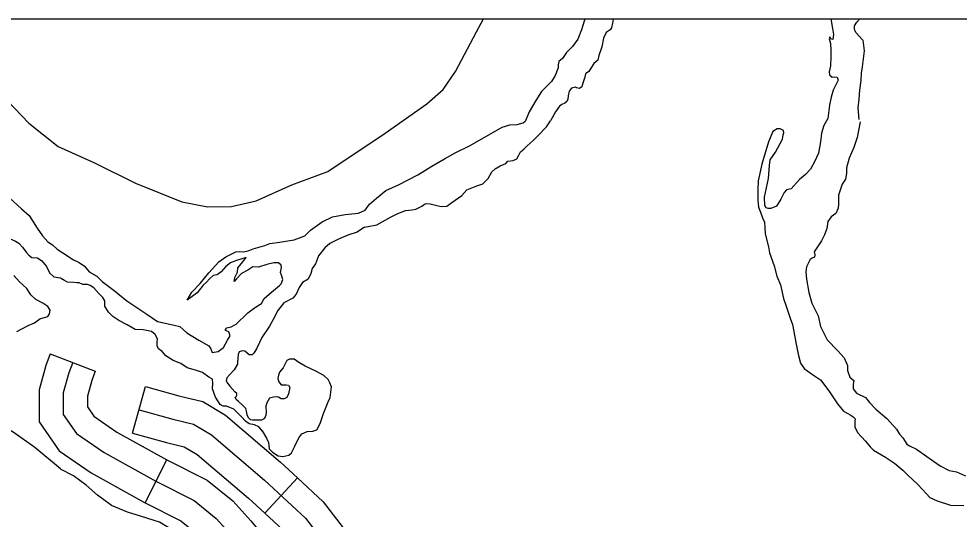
# Model space of a CAD drawing. Extents: x 813775 to 1157140, y 1757555 to 1979907.
# Drawn here: x 979814 to 985663, y 1877593 to 1880709 of the extents above; entities that cross this region are included whole.
import ezdxf

# ---------------------------------------------------------------- set-up
doc = ezdxf.new("R2010")
doc.units = 0
for name, color, linetype in [('Level 32', 7, 'Continuous'), ('Level 35', 7, 'Continuous'), ('Level 9', 7, 'Continuous'), ('R_Draft', 7, 'Continuous')]:
    doc.layers.add(name, color=color, linetype=linetype)

msp = doc.modelspace()

# ---------------------------------------------------------------- linework, layer by layer
at = {"layer": 'Level 32'}
for p, q in [((980009.2, 1878623.3), (980289.2, 1878515.7)), ((980521.3, 1878130.1), (980601.3, 1878419.2)), ((980600.1, 1877694.3), (980734.3, 1877962.6)), ((981343.4, 1877630.8), (981547.7, 1877850.4))]:
    msp.add_line(p, q, dxfattribs=at)
for points in [[(980009.2, 1878623.3), (979981.4, 1878551.1), (979940.1, 1878399.6), (979940.1, 1878198.9), (980064.9, 1878018.5), (980264.6, 1877881.1), (980595, 1877696.9), (980600, 1877694.3)], [(980149.2, 1878569.5), (980124.2, 1878504.4), (980090.1, 1878379.5), (980090.1, 1878245.7), (980172.6, 1878126.5), (980343.8, 1878008.7), (980665.1, 1877829.5), (980903.4, 1877710.2), (981041.8, 1877598.6), (981143.3, 1877484.9), (981282.5, 1877316.8), (981424.5, 1877211.4), (981683, 1877062.9), (981898.1, 1876980.2)], [(980289.2, 1878515.7), (980266.9, 1878457.7), (980240.1, 1878359.5), (980240.1, 1878292.5), (980280.3, 1878234.5), (980423, 1878136.2), (980735.2, 1877962.1), (980734.3, 1877962.6)], [(980601.3, 1878419.2), (980808.5, 1878361.8), (980957.8, 1878325.8), (981099.6, 1878240.6), (981441.6, 1877949.2), (981547.7, 1877850.4)], [(980561.3, 1878274.6), (980770.9, 1878216.6), (980900.2, 1878185.4), (981011.7, 1878118.4), (981341.8, 1877837.1), (981596, 1877600.5), (981894.9, 1877212.2), (981952, 1877120.2)], [(980521.3, 1878130.1), (980733.3, 1878071.4), (980842.7, 1878044.9), (980923.9, 1877996.2), (981242, 1877725.1), (981343.4, 1877630.8)], [(980734.3, 1877962.6), (980985, 1877837.1), (981145.6, 1877707.7), (981257.1, 1877582.7), (981386.4, 1877426.4), (981506.8, 1877337.2), (981556.9, 1877308.4)], [(981547.7, 1877850.4), (981707.3, 1877701.9), (982018.3, 1877297.7), (982073.1, 1877209.4), (982230.4, 1877027.8)], [(980600.1, 1877694.3), (980821.8, 1877583.3), (980938.1, 1877489.6), (981029.5, 1877387.1), (981178.5, 1877207.1), (981342.2, 1877085.7), (981407.5, 1877048.2)], [(981343.4, 1877630.8), (981484.7, 1877499.2), (981690.7, 1877231.5)]]:
    msp.add_lwpolyline(points, dxfattribs=at)
at = {"layer": 'Level 35'}
for points in [[(979217.8, 1880709.1), (979399.3, 1880513.7), (979654.9, 1880289.2), (979876.6, 1880059.5), (980059.2, 1879913.3), (980283.5, 1879811.5), (980539.1, 1879686.2), (980828.6, 1879568.7), (980987.7, 1879537.4), (981136.4, 1879540), (981290.2, 1879576.6), (981511.9, 1879675.8), (981736.2, 1879759.3), (982092.5, 1879996.8), (982350.7, 1880179.6), (982452.5, 1880268.3), (982530.7, 1880380.6), (982661.1, 1880628.6), (982703, 1880709.1)], [(979801.9, 1878763), (979872.3, 1878799.5), (979911.4, 1878815.2), (979945.3, 1878840), (979994.9, 1878855.6), (980005.3, 1878871.3), (980009.2, 1878894.8), (979993.6, 1878918.3), (979963.6, 1878937.9), (979920.5, 1878961.3), (979889.2, 1878991.4), (979863.2, 1879030.5), (979817.5, 1879072.3), (979783.6, 1879110.1)], [(980072.4, 1877906.2), (979912.5, 1878038.9), (979779.1, 1878136.1), (979648.3, 1878214), (979604.1, 1878238.7), (979480.4, 1878302.4)], [(981048, 1877275), (980927.1, 1877404), (980800, 1877506.7), (980687.8, 1877574.1), (980575.9, 1877610.7), (980489.6, 1877636.6), (980389.9, 1877678.8), (980303.5, 1877742.7), (980232.9, 1877805.5), (980154.9, 1877863.5), (980073.1, 1877905.6)]]:
    msp.add_lwpolyline(points, dxfattribs=at)
at = {"layer": 'Level 9'}
for points in [[(983333.4, 1880709.1), (983331, 1880694.6), (983314, 1880639.8), (983290.5, 1880582.4), (983257.9, 1880536.7), (983220.1, 1880498.9), (983195.3, 1880462.3), (983171.9, 1880442.7), (983168, 1880421.9), (983169.3, 1880408.8), (983169.3, 1880403.6), (983149.7, 1880356.6), (983126.2, 1880318.7), (983094.9, 1880287.4), (983064.9, 1880257.4), (983028.4, 1880201.3), (982988, 1880129.5), (982964.5, 1880074.7)], [(983512.6, 1880709.1), (983510.9, 1880707.7), (983505.7, 1880681.6), (983500.5, 1880652.9), (983491.4, 1880641.1), (983466.6, 1880624.2), (983450.9, 1880587.6), (983439.2, 1880534.1), (983422.2, 1880480.6), (983414.4, 1880450.6), (983391, 1880429.7), (983375.3, 1880407.5), (983358.3, 1880380.1), (983337.5, 1880365.7), (983333.6, 1880346.2), (983321.8, 1880308.3), (983315.3, 1880286.1), (983301, 1880275.7), (983281.4, 1880278.3), (983276.2, 1880283.5), (983251.4, 1880277), (983235.8, 1880258.7), (983230.5, 1880230), (983229.2, 1880209.1), (983221.4, 1880194.7), (983209.7, 1880183), (983190.1, 1880175.2), (983175.8, 1880164.7), (983152.3, 1880129.5), (983121, 1880074.7)], [(984864.3, 1880709.1), (984874.7, 1880648.3), (984879.9, 1880610.4), (984877.3, 1880580.4)], [(985062.5, 1880576.5), (985037.7, 1880602.6), (985020.7, 1880622.2), (985012.9, 1880636.5), (985011.6, 1880649.6), (985011.6, 1880665.3), (985026, 1880687.4), (985041.6, 1880707), (985044, 1880709.1)], [(984877.3, 1880580.4), (984864.6, 1880585), (984858.1, 1880596.8), (984854.1, 1880583.7), (984862, 1880555), (984864.6, 1880511.9), (984864.6, 1880474.1), (984862, 1880415.3), (984854.1, 1880378.8), (984855.5, 1880360.5), (984872.4, 1880344.8), (984885.4, 1880347.5), (984903.7, 1880344.8), (984910.2, 1880326.6), (984894.6, 1880297.9), (984878.9, 1880263.9), (984865.9, 1880220.9), (984855.5, 1880171.3), (984846.3, 1880087.7)], [(985062.5, 1880576.5), (985070.6, 1880509.3), (985058.9, 1880410.1), (985052.4, 1880371), (985051.1, 1880324), (985043.2, 1880265.2), (985038, 1880207.8), (985032.8, 1880154.3), (985039.3, 1880081.2)], [(981700.4, 1879444.7), (981764.8, 1879476.1), (981843, 1879490.5), (981926.5, 1879498.3), (981968.2, 1879516.6), (981994.3, 1879555.7), (982037.4, 1879592.3), (982096, 1879639.2), (982175.6, 1879675.8), (982295.6, 1879738.4), (982382.9, 1879792), (982461.2, 1879836.3), (982531.6, 1879876.8), (982616.4, 1879917.3), (982723.3, 1879978.6), (982819.8, 1880034.7), (982868.1, 1880047.8), (982912.4, 1880050.4), (982950.2, 1880062.1), (982964.5, 1880074.7)], [(983042.8, 1879979.9), (983096, 1880036), (983121, 1880074.7)], [(984846.3, 1880087.7), (984821.5, 1880045.7), (984805.9, 1879997.4), (984800.7, 1879943.9), (984787.6, 1879873.4), (984762.9, 1879818.6), (984736.8, 1879772.9), (984706.8, 1879740.3), (984670.3, 1879709), (984616.8, 1879650.2), (984587.9, 1879643.7), (984574.8, 1879628), (984552.6, 1879585), (984525.3, 1879543.2), (984491.3, 1879528.8), (984474.4, 1879527.5), (984462.7, 1879532.8), (984453.5, 1879545.8), (984450.9, 1879598), (984477, 1879715.5), (984482.2, 1879796.4), (984486.1, 1879831.6), (984520, 1879878.6), (984563.1, 1879959.6), (984567, 1879985.7), (984572.2, 1880000), (984569.6, 1880014.4), (984548.7, 1880023.5), (984530.5, 1880023.5), (984504.4, 1880007.9), (984477, 1879942.6), (984434, 1879804.2), (984413.1, 1879699.8), (984409.2, 1879642.4), (984410.5, 1879579.7), (984414.4, 1879536.7), (984427.4, 1879505.3), (984439.2, 1879468.8), (984450.9, 1879442.7), (984453.5, 1879410.1), (984454.8, 1879370.9), (984477, 1879290), (984482.2, 1879252.1)], [(985045.8, 1880067.9), (985027.6, 1879970), (985006.7, 1879908.7), (984978, 1879842.1), (984961.1, 1879782.1), (984961.1, 1879746.8), (984954.6, 1879710.3), (984935, 1879680.2), (984911.5, 1879611.1), (984912.8, 1879577.1), (984911.5, 1879556.3), (984908.9, 1879530.1), (984894.6, 1879496.2), (984865.9, 1879475.3), (984845, 1879447.9), (984838.5, 1879403.5), (984825.2, 1879364.1), (984805.6, 1879326.3), (984760, 1879258.4)], [(982855, 1879822), (982888.9, 1879827.2), (982911.1, 1879837.6), (982921.5, 1879855.9), (982933.3, 1879880.7), (982955.4, 1879896.4), (982976.3, 1879917.3), (983012.8, 1879951.2), (983042.8, 1879979.9)], [(981963.8, 1879410.8), (982041.3, 1879426.5), (982126, 1879474.8), (982171.7, 1879497), (982218.6, 1879515.3), (982260.4, 1879519.2), (982283.8, 1879523.1), (982320.3, 1879542.7), (982336, 1879555.7), (982346.4, 1879559.6), (982371.2, 1879557), (982405.1, 1879549.2), (982441.6, 1879540.1), (982476.8, 1879541.4), (982506.8, 1879566.2), (982569.4, 1879607.9), (982600.7, 1879643.2), (982662, 1879669.3), (982699.8, 1879682.3), (982732.4, 1879715), (982755.9, 1879756.7), (982775.5, 1879775), (982808.1, 1879793.3), (982842, 1879808.9), (982855, 1879822)], [(979757.9, 1879592.7), (979829.6, 1879524.9), (979877.9, 1879484.4), (979927.5, 1879406.1), (979960.1, 1879357.8), (979994, 1879321.3), (980024, 1879301.7), (980052.6, 1879275.6), (980123.1, 1879229.9), (980150.5, 1879210.3), (980189.6, 1879192), (980222.2, 1879168.6), (980252.2, 1879134.6), (980299.1, 1879107.2), (980333, 1879072.5), (980407.4, 1879016.4), (980485.6, 1878952.4), (980610.8, 1878870.2), (980677.3, 1878824.5), (980734.7, 1878812.7), (980779, 1878801), (980814.2, 1878793.2), (980858.6, 1878754), (980932.9, 1878708.3), (980995.5, 1878671.8), (981007.1, 1878653.8), (981016.2, 1878630.3), (981054.1, 1878636.8), (981086.7, 1878661.6), (981111.4, 1878707.3), (981128.4, 1878736), (981119.3, 1878759.5), (981099.7, 1878767.3), (981099.7, 1878773.9), (981107.5, 1878785.6), (981134.9, 1878790.8), (981164.9, 1878807.8), (981239.2, 1878878.3), (981286.2, 1878913.5)], [(979578.9, 1879476), (979618.6, 1879476.7), (979636.9, 1879467.5), (979653.8, 1879446.7), (979672.1, 1879421.9), (979694.3, 1879406.2), (979724.3, 1879374.9), (979759.5, 1879339.6), (979793.4, 1879324), (979812.9, 1879312.2), (979837.7, 1879287.4), (979858.6, 1879256.1), (979875.5, 1879236.5), (979895.1, 1879223.5), (979930.3, 1879220.9), (979957.7, 1879202.6), (979985.1, 1879167.3), (980004.7, 1879126.9), (980032, 1879102.1), (980073.8, 1879095.6), (980085.5, 1879087.7)], [(981963.8, 1879410.8), (981918.2, 1879380.8), (981860.8, 1879361.2), (981802.1, 1879336.4), (981748.6, 1879310.3), (981717.3, 1879282.9), (981678.2, 1879233.3), (981658.6, 1879182.4), (981638.8, 1879155), (981631, 1879123.7), (981612.7, 1879087.1), (981578.8, 1879067.5), (981558, 1879036.2), (981538.4, 1878994.4), (981518.8, 1878969.6), (981461.5, 1878939.6), (981424.9, 1878892.6), (981396.3, 1878837.8), (981372.8, 1878794.7), (981324.5, 1878725.6), (981311.5, 1878694.2), (981291.9, 1878655.1), (981276.3, 1878627.7), (981265.8, 1878615.9), (981246.3, 1878615.9), (981218.9, 1878639.4), (981201.9, 1878640.7), (981185, 1878635.5), (981177.2, 1878618.5), (981174.6, 1878571.5), (981173.3, 1878559), (981152.4, 1878522.5), (981126.3, 1878493.8), (981106.7, 1878472.9), (981104.1, 1878455.9), (981112, 1878440.2), (981126.3, 1878422), (981157.6, 1878386.7)], [(981271.3, 1879276.4), (981344.4, 1879298.5), (981375.7, 1879309), (981434.3, 1879318.1), (981525.6, 1879333.8), (981593.4, 1879358.6), (981627.3, 1879392.5), (981700.4, 1879444.7)], [(981152.8, 1879072.7), (981156.6, 1879097.5), (981173.5, 1879131.5), (981176.1, 1879158.9), (981199.6, 1879185), (981227, 1879222.8), (981167, 1879204.6), (981130.5, 1879188.9), (981100.5, 1879166.7), (981073.1, 1879134.1), (981048.3, 1879115.8), (981023.5, 1879110.6), (981000.1, 1879089.7), (980981.8, 1879068.8), (980959.6, 1879050.6), (980923.1, 1879003.6), (980861.8, 1878956.6), (980890.5, 1879006.2), (980942.7, 1879061), (980996.2, 1879127.6), (981057.5, 1879196.7), (981101.8, 1879226.8), (981163.1, 1879258.1), (981185.3, 1879260.7), (981208.7, 1879258.1), (981240, 1879264.6), (981271.3, 1879276.4)], [(984482.2, 1879252.1), (984512.2, 1879171), (984527.9, 1879107), (984551.3, 1879053.5), (984569.6, 1878967.3), (984586.5, 1878919.1), (984611.3, 1878846), (984625.7, 1878805.5), (984633.5, 1878761.1), (984646.5, 1878693.3), (984660.9, 1878620.2), (984675.2, 1878564), (984698.7, 1878532.7), (984744.3, 1878497.5), (984799.1, 1878460.9)], [(984760, 1879258.4), (984765.2, 1879238.8), (984762.6, 1879225.8), (984748.3, 1879217.9), (984736.5, 1879210.1), (984713, 1879165.7), (984707.8, 1879133.1), (984713, 1879087.4), (984727.4, 1879005.2), (984747, 1878938.6), (984786.1, 1878859), (984800.4, 1878792.5)], [(981445.1, 1879058.2), (981455.3, 1879085.8), (981447.5, 1879111.9), (981442.3, 1879130.2), (981447.5, 1879160.2), (981444.9, 1879175.9), (981427.9, 1879188.9), (981400.6, 1879190.2), (981356.2, 1879178.5), (981304.1, 1879162.8), (981270.2, 1879164.1), (981238.9, 1879143.2), (981198.4, 1879123.7), (981168.4, 1879091), (981152.8, 1879072.7)], [(980094, 1879082.4), (980085.5, 1879087.7)], [(981329.5, 1878140.8), (981307.3, 1878168.2), (981278.6, 1878181.2), (981247.3, 1878186.5), (981223.9, 1878203.4), (981199.1, 1878230.8), (981173, 1878255.6), (981152.1, 1878279.1), (981106.5, 1878297.4), (981084.3, 1878297.4), (981066.1, 1878307.9), (981036.1, 1878353.5), (981019.1, 1878405.7), (981020.4, 1878439.7), (981019.1, 1878464.5), (980995.6, 1878477.5), (980956.5, 1878507.6), (980912.2, 1878520.6), (980861.3, 1878536.3), (980822.2, 1878563.7), (980774, 1878581.9), (980728.6, 1878610.1), (980705.1, 1878637.6), (980681.6, 1878654.5), (980675.1, 1878672.8), (980675.1, 1878696.3), (980676.4, 1878717.2), (980660.8, 1878743.3), (980639.9, 1878762.9), (980586.4, 1878773.3), (980536.9, 1878774.6), (980488.6, 1878803.3), (980435.1, 1878830.7), (980398.6, 1878855.5), (980371.2, 1878881.6), (980347.8, 1878919.5), (980347.8, 1878953.4), (980336, 1878974.3), (980311.3, 1878997.8), (980281.3, 1879033), (980257.8, 1879048.7), (980240.8, 1879053.9), (980212.1, 1879055.2), (980188.7, 1879065.7), (980174.1, 1879065.7), (980156.5, 1879066.6), (980115.8, 1879070.1), (980093.7, 1879082.5)], [(981286.2, 1878913.5), (981322.3, 1878937), (981340.6, 1878967), (981384.9, 1879007.5), (981434.5, 1879047.9), (981445.1, 1879058.2)], [(984800.4, 1878792.5), (984841.9, 1878709.3), (984908.4, 1878641.4), (984946.2, 1878598.4), (984968.4, 1878550.1), (984968.4, 1878518.8), (984981.4, 1878478.3), (985007.5, 1878457.4), (985002.3, 1878433.9), (985003.6, 1878405.2), (985024.5, 1878379.1), (985080.5, 1878350.4), (985105.3, 1878319.1), (985144.4, 1878278.6), (985212.3, 1878221.2), (985272.2, 1878154.6), (985290.5, 1878123.3), (985311.4, 1878100.6), (985337.4, 1878060.1), (985354.4, 1878051), (985397.4, 1878028.8), (985461.3, 1877984.4), (985543.5, 1877925.7), (985599.6, 1877897), (985645.2, 1877887.8), (985701.3, 1877864.3)], [(981327.7, 1878142.6), (981353.8, 1878098.2), (981366.9, 1878070.8), (981368.2, 1878051.2), (981370.8, 1878031.6), (981391.6, 1878010.7), (981426.8, 1877988.5), (981455.5, 1877984.6), (981493.4, 1877992.5), (981510.3, 1878006.8), (981531.2, 1878047.3), (981556, 1878099.5), (981574.2, 1878125.6), (981608.1, 1878138.6), (981643.3, 1878141.3), (981668.1, 1878150.4), (981687.7, 1878189.5), (981709.8, 1878252.2), (981738.5, 1878324), (981750.3, 1878350.1), (981754.2, 1878385.3), (981758.1, 1878416.7), (981749, 1878441.5), (981738.5, 1878462.3), (981711.1, 1878488.4), (981661.6, 1878514.5), (981595.1, 1878545.9), (981556, 1878569.4), (981527.3, 1878588.9), (981497.3, 1878588.9), (981481.6, 1878581.1), (981458.1, 1878536.7), (981436, 1878509.3), (981428.1, 1878491), (981424.2, 1878470.2), (981430.8, 1878448), (981446.4, 1878429.7), (981462.1, 1878429.7), (981476.4, 1878431), (981490.7, 1878427.1), (981499.9, 1878414), (981490.7, 1878374.9), (981481.6, 1878351.4), (981463.4, 1878342.3), (981446.4, 1878343.6), (981428.1, 1878354), (981419, 1878355.3), (981396.9, 1878354), (981373.4, 1878347.5), (981356.4, 1878317.5), (981349.9, 1878297.9), (981351.2, 1878256.1), (981349.9, 1878240.4), (981340.8, 1878219.6), (981322.5, 1878210.4), (981299, 1878210.4), (981266.4, 1878209.1), (981254.7, 1878211.7), (981241.7, 1878223.5), (981233.8, 1878243.1), (981229.9, 1878265.2), (981224.7, 1878282.2), (981201.2, 1878308.3), (981179.1, 1878326.6), (981166, 1878339.6), (981160.3, 1878352.5)], [(984799.1, 1878460.9), (984851.3, 1878392.1), (984904.7, 1878311.2), (984943.9, 1878266.8), (984989.5, 1878242), (985003.9, 1878231.6), (985015.6, 1878218.6), (985013, 1878204.2), (985014.3, 1878167.7), (985029.9, 1878132.4)], [(981160.3, 1878352.8), (981163.1, 1878353.2), (981169.6, 1878364.9), (981169.6, 1878375.4), (981157.6, 1878386.7)], [(985029.9, 1878132.4), (985079.2, 1878078.4), (985109.2, 1878044.4), (985130.1, 1878022.3), (985204.4, 1877979.2), (985260.5, 1877942.6), (985311.4, 1877899.6), (985340.1, 1877869.5), (985405.3, 1877809.5), (985458.7, 1877750.8), (985480.9, 1877728.6), (985526.5, 1877707.7), (985608.7, 1877680.3), (985690.9, 1877679)]]:
    msp.add_lwpolyline(points, dxfattribs=at)
at = {"layer": 'R_Draft'}
msp.add_lwpolyline([(912532, 1880709.1), (1062535.4, 1880709.1), (1062535.4, 1798154.8), (912532, 1798154.8)], close=True, dxfattribs=at)

doc.saveas('drawing.dxf')
